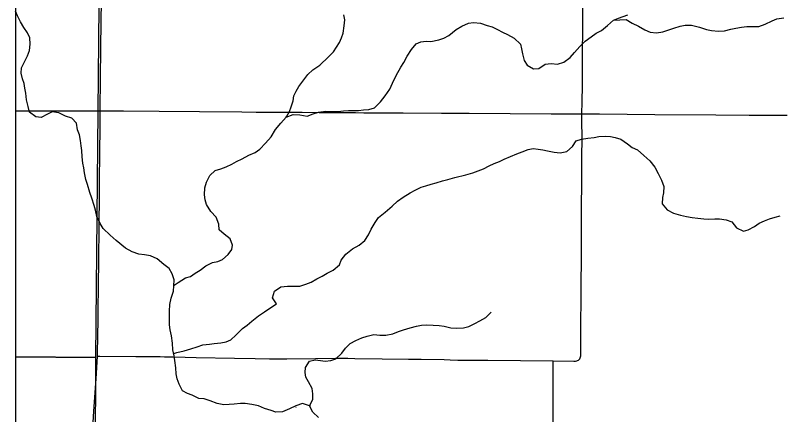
# Model space of a CAD drawing. Extents: x -87 to 2145, y -2128 to 440.
# Drawn here: x 899.856 to 901.439, y 240.646 to 241.468 of the extents above; entities that cross this region are included whole.
import ezdxf

# ---------------------------------------------------------------- set-up
doc = ezdxf.new("R2010")
doc.units = 0
for name, color, linetype in [('GM_X_Minor_River', 7, 'Continuous'), ('GM_X_State_Route', 7, 'Continuous'), ('GM_X_Township_Road', 7, 'Continuous'), ('GM_X_Township_Text', 7, 'Continuous'), ('SH_Cut_Line', 7, 'Continuous'), ('SN_P_Text', 7, 'Continuous')]:
    doc.layers.add(name, color=color, linetype=linetype)

msp = doc.modelspace()

# ---------------------------------------------------------------- linework, layer by layer
at = {"layer": 'GM_X_Minor_River'}
for points in [[(900.4806, 240.6399), (900.4686, 240.6509), (900.4621, 240.664), (900.4477, 240.6685), (900.4339, 240.6639), (900.4204, 240.6573), (900.4062, 240.6515), (900.3928, 240.6507), (900.3826, 240.6539), (900.369, 240.6584), (900.3569, 240.6637), (900.3433, 240.6666), (900.3292, 240.6685), (900.3193, 240.6687), (900.3064, 240.6675), (900.2961, 240.6662), (900.285, 240.6657), (900.2713, 240.6682), (900.2574, 240.6739), (900.2449, 240.678), (900.2339, 240.679), (900.2203, 240.6858), (900.2105, 240.6894), (900.2003, 240.6943), (900.193, 240.7082), (900.1894, 240.7193), (900.187, 240.7297), (900.1865, 240.7419), (900.1845, 240.7568), (900.1832, 240.7664), (900.1804, 240.7794), (900.1792, 240.7928), (900.1773, 240.8077), (900.1745, 240.82), (900.1736, 240.8307), (900.1731, 240.8448), (900.1734, 240.8585), (900.1741, 240.8726), (900.177, 240.8852), (900.1815, 240.8996), (900.1825, 240.9106), (900.1828, 240.9232), (900.1785, 240.9359), (900.1723, 240.9463), (900.1614, 240.9546), (900.1479, 240.9663), (900.1344, 240.9727), (900.1215, 240.9749), (900.1101, 240.9759), (900.0965, 240.9812), (900.0829, 240.9887), (900.0635, 241.0044), (900.0507, 241.0154), (900.0369, 241.029), (900.0307, 241.0391), (900.0238, 241.0537), (900.0206, 241.0668), (900.0178, 241.0764), (900.0132, 241.0917), (900.0088, 241.1029), (900.0043, 241.1198), (900.0011, 241.1298), (899.9983, 241.1436), (899.9966, 241.1539), (899.9946, 241.1638), (899.9933, 241.1765), (899.9928, 241.1894), (899.9915, 241.199), (899.9902, 241.2105), (899.9878, 241.2216), (899.9839, 241.2323), (899.9819, 241.2457), (899.9722, 241.2562), (899.9593, 241.26), (899.945, 241.2675), (899.9313, 241.269), (899.9217, 241.2642), (899.909, 241.2576), (899.898, 241.2587), (899.8849, 241.2685), (899.8817, 241.28), (899.8786, 241.2942), (899.8773, 241.3075), (899.8749, 241.3183), (899.8736, 241.3278), (899.8704, 241.3374), (899.8679, 241.3489), (899.8686, 241.3596), (899.875, 241.3735), (899.8809, 241.3848), (899.885, 241.3958), (899.8864, 241.4087), (899.8855, 241.4217), (899.8808, 241.4317), (899.8734, 241.4429), (899.8664, 241.4545), (899.8602, 241.4672), (899.8556, 241.4763)], [(900.1826, 240.9125), (900.1914, 240.9176), (900.2061, 240.9272), (900.2165, 240.9301), (900.2261, 240.9367), (900.2362, 240.9433), (900.2482, 240.9522), (900.2617, 240.9588), (900.2728, 240.9612), (900.2827, 240.9648), (900.294, 240.9756), (900.3015, 240.9854), (900.3032, 240.9949), (900.2985, 241.0079), (900.2862, 241.0174), (900.2757, 241.026), (900.2748, 241.0382), (900.2698, 241.0521), (900.2582, 241.0638), (900.2498, 241.0781), (900.2469, 241.088), (900.2456, 241.098), (900.2463, 241.1128), (900.2496, 241.1246), (900.2564, 241.1378), (900.2673, 241.1482), (900.2792, 241.1521), (900.2903, 241.1557), (900.3015, 241.1615), (900.3115, 241.1667), (900.323, 241.1725), (900.3369, 241.1798), (900.3496, 241.1852), (900.3593, 241.1923), (900.3714, 241.2046), (900.3831, 241.218), (900.3918, 241.2327), (900.4027, 241.2462), (900.4137, 241.2581), (900.4279, 241.2639), (900.4419, 241.2628), (900.4567, 241.2606), (900.4694, 241.2649), (900.4805, 241.2688), (900.4958, 241.2704), (900.5061, 241.2701), (900.5206, 241.2702), (900.5316, 241.2714), (900.5423, 241.272), (900.553, 241.2721), (900.5629, 241.2723), (900.5732, 241.2732), (900.5843, 241.2741), (900.5957, 241.2772), (900.6082, 241.2899), (900.6176, 241.3022), (900.6271, 241.3161), (900.6327, 241.3282), (900.6402, 241.344), (900.6501, 241.3613), (900.6561, 241.3711), (900.6628, 241.3842), (900.6723, 241.3974), (900.682, 241.4093), (900.6916, 241.4133), (900.7023, 241.4146), (900.7122, 241.4139), (900.7283, 241.4174), (900.7387, 241.4213), (900.7491, 241.4268), (900.7638, 241.4386), (900.7758, 241.446), (900.7896, 241.4517), (900.7999, 241.453), (900.8144, 241.4519), (900.828, 241.4474), (900.8386, 241.4445), (900.8495, 241.4389), (900.8597, 241.4334), (900.8699, 241.4286), (900.8834, 241.421), (900.8965, 241.4089), (900.8985, 241.3993), (900.9006, 241.3886), (900.9045, 241.3752), (900.9107, 241.3652), (900.9235, 241.3577), (900.9342, 241.3582), (900.9474, 241.3674), (900.96, 241.369), (900.9729, 241.3675), (900.9859, 241.3714), (900.9991, 241.3814), (901.0081, 241.3915), (901.019, 241.4041), (901.0303, 241.4149), (901.0423, 241.4234), (901.0527, 241.4311), (901.0635, 241.437), (901.0763, 241.4473), (901.0887, 241.4581)], [(900.4138, 241.2582), (900.4148, 241.26), (900.4208, 241.2698), (900.424, 241.2796), (900.4281, 241.2917), (900.4298, 241.302), (900.4342, 241.3118), (900.4398, 241.3215), (900.45, 241.335), (900.4586, 241.3459), (900.4687, 241.3555), (900.4834, 241.3651), (900.5013, 241.3822), (900.5114, 241.3927), (900.524, 241.4118), (900.5281, 241.4216), (900.5313, 241.4314), (900.5332, 241.4462), (900.5349, 241.4584), (900.5329, 241.4691)], [(901.0887, 241.4581), (901.0984, 241.4624), (901.108, 241.4656), (901.1176, 241.4692)], [(901.0887, 241.4581), (901.1143, 241.4594), (901.1271, 241.4522), (901.1399, 241.4454), (901.1531, 241.4379), (901.164, 241.4335), (901.1773, 241.432), (901.1899, 241.434), (901.2022, 241.4383), (901.2126, 241.4418), (901.2256, 241.4457), (901.2359, 241.4477), (901.2489, 241.4478), (901.2659, 241.4436), (901.2799, 241.4387), (901.2901, 241.4365), (901.3046, 241.4354), (901.3172, 241.4359), (901.3302, 241.4398), (901.3405, 241.4418), (901.352, 241.4438), (901.3631, 241.4447), (901.3734, 241.4448), (901.3882, 241.4452), (901.4013, 241.4495), (901.4151, 241.4567), (901.4248, 241.4611), (901.4393, 241.4626)], [(900.1821, 240.7716), (900.1883, 240.7739), (900.2032, 240.777), (900.217, 240.7809), (900.2301, 240.7855), (900.242, 240.7891), (900.2557, 240.7907), (900.2653, 240.792), (900.2794, 240.7932), (900.2901, 240.7957), (900.2997, 240.8), (900.3102, 240.8093), (900.3235, 240.8231), (900.3331, 240.8298), (900.3432, 240.8383), (900.3564, 240.8491), (900.3688, 240.8576), (900.3804, 240.865), (900.3935, 240.8738), (900.3858, 240.8862), (900.3895, 240.8999), (900.403, 240.9091), (900.4168, 240.9103), (900.427, 240.9105), (900.4419, 240.9105), (900.4545, 240.914), (900.4653, 240.9184), (900.4773, 240.925), (900.488, 240.9308), (900.4985, 240.9367), (900.5108, 240.9429), (900.524, 240.9541), (900.5272, 240.9639), (900.5366, 240.9759), (900.5502, 240.987), (900.5645, 240.9947), (900.5757, 241.0044), (900.5832, 241.0156), (900.5892, 241.0277), (900.5971, 241.0416), (900.6042, 241.0514), (900.6181, 241.0629), (900.6325, 241.0748), (900.6434, 241.0852), (900.6546, 241.0937), (900.6696, 241.1025), (900.6793, 241.1076), (900.692, 241.1138), (900.7019, 241.1167), (900.7127, 241.1202), (900.723, 241.123), (900.7357, 241.1269), (900.7472, 241.1301), (900.7617, 241.134), (900.7839, 241.1396), (900.7985, 241.1438), (900.8096, 241.1477), (900.8208, 241.152), (900.8323, 241.1579), (900.8423, 241.1626), (900.8531, 241.1673), (900.8631, 241.172), (900.8758, 241.1775), (900.8889, 241.1829), (900.9, 241.1872), (900.9123, 241.1915), (900.923, 241.1935), (900.9329, 241.1925), (900.9427, 241.1908), (900.9522, 241.189), (900.9659, 241.186), (900.9788, 241.1846), (900.9922, 241.1873), (901.0042, 241.1977), (901.0113, 241.2094), (901.0221, 241.2133), (901.0354, 241.2149), (901.0484, 241.2161), (901.058, 241.2182), (901.0717, 241.2194), (901.082, 241.2184), (901.0915, 241.2163), (901.1032, 241.213), (901.1175, 241.2035), (901.1272, 241.196), (901.1378, 241.1908), (901.1508, 241.1795), (901.1632, 241.1681), (901.1739, 241.1553), (901.1805, 241.1422), (901.1871, 241.1287), (901.1921, 241.1157), (901.1911, 241.1024), (901.1893, 241.0925), (901.189, 241.0799), (901.1987, 241.0671), (901.2122, 241.0603), (901.2266, 241.0562), (901.2387, 241.0536), (901.2505, 241.0514), (901.2619, 241.05)], [(901.2619, 241.05), (901.2748, 241.049), (901.2847, 241.048), (901.2973, 241.0488), (901.3068, 241.049), (901.3209, 241.0468), (901.3326, 241.043), (901.3422, 241.0306), (901.3562, 241.0238), (901.3661, 241.0259), (901.3792, 241.0328), (901.3889, 241.0398), (901.3993, 241.0445), (901.4097, 241.0489), (901.4219, 241.0524), (901.4319, 241.0552)], [(900.4633, 240.6616), (900.4632, 240.6655), (900.4684, 240.6772), (900.4687, 240.6883), (900.4674, 240.6997), (900.4601, 240.7133), (900.4546, 240.7229), (900.4529, 240.7325), (900.4539, 240.7428), (900.4621, 240.7556), (900.4733, 240.7588), (900.4843, 240.757), (900.4941, 240.756), (900.506, 240.7569), (900.5163, 240.7605), (900.5288, 240.772), (900.5359, 240.7825), (900.546, 240.7922), (900.5571, 240.7985), (900.5698, 240.8035), (900.581, 240.8075), (900.5944, 240.8106), (900.6069, 240.8095), (900.6195, 240.8096), (900.6336, 240.812), (900.6455, 240.8171), (900.6559, 240.8203), (900.6693, 240.8245), (900.6823, 240.8277), (900.693, 240.8301), (900.7033, 240.8306), (900.7166, 240.8296), (900.7292, 240.8289), (900.7395, 240.8275), (900.7531, 240.8242), (900.7649, 240.8235), (900.7794, 240.8244), (900.7901, 240.8268), (900.8028, 240.833), (900.8132, 240.8388), (900.8252, 240.8458), (900.8361, 240.8566)], [(900.4342, 240.6602), (900.434, 240.6601)]]:
    msp.add_lwpolyline(points, dxfattribs=at)
at = {"layer": 'GM_X_State_Route'}
for points in [[(900.0306, 241.2712), (900.0314, 241.3401), (900.0324, 241.4569), (900.0336, 241.5365)], [(899.8556, 241.2715), (899.8835, 241.2714), (899.9426, 241.2715), (900.0306, 241.2712)], [(900.0151, 240.6179), (900.0174, 240.6527), (900.0222, 240.719), (900.0246, 240.7659), (900.0258, 240.8126), (900.0262, 240.8357), (900.0265, 240.8643), (900.0273, 240.9071), (900.0277, 240.968), (900.0282, 241.0283), (900.0291, 241.1028), (900.0291, 241.1339), (900.0294, 241.1767), (900.0305, 241.2457), (900.0306, 241.2712)], [(900.0306, 241.2712), (900.0786, 241.2711), (900.1519, 241.2703), (900.2352, 241.2698), (900.3222, 241.2692), (900.352, 241.2689), (900.3961, 241.2686), (900.447, 241.2684), (900.4818, 241.2682), (900.5564, 241.2677), (900.5738, 241.2675), (900.6055, 241.2673), (900.6551, 241.2672), (900.734, 241.2667), (900.7657, 241.2665), (900.7906, 241.2664), (900.9596, 241.2652), (900.9875, 241.2652), (901.0234, 241.265), (901.0596, 241.2648), (901.1733, 241.2638), (901.2994, 241.263), (901.3677, 241.2626), (901.3963, 241.2623), (901.446, 241.2621)]]:
    msp.add_lwpolyline(points, dxfattribs=at)
at = {"layer": 'GM_X_Township_Road'}
for points in [[(901.0234, 241.265), (901.0233, 241.2707), (901.0235, 241.2844), (901.0244, 241.3291), (901.0247, 241.3775), (901.0247, 241.3937), (901.0254, 241.4359), (901.0254, 241.4918), (901.0252, 241.5061), (901.0259, 241.5887), (901.0263, 241.6408), (901.0267, 241.6713), (901.0268, 241.6937), (901.0271, 241.7592), (901.0269, 241.7646), (901.0267, 241.7666), (901.0263, 241.7684), (901.0255, 241.7702), (901.0245, 241.7718)], [(900.9643, 240.7567), (901.0068, 240.7556), (901.01, 240.7557), (901.0126, 240.7561), (901.0145, 240.7568), (901.0163, 240.7577), (901.0179, 240.759), (901.0191, 240.7606), (901.02, 240.7624), (901.0206, 240.7644), (901.0211, 240.7667), (901.0212, 240.7692), (901.0213, 240.772), (901.021, 240.8229), (901.0212, 240.8416), (901.0215, 240.8745), (901.0217, 240.9), (901.0219, 240.9198), (901.0222, 240.9602), (901.0227, 241.069), (901.0228, 241.1273), (901.0231, 241.1751), (901.0235, 241.2155), (901.0234, 241.2509), (901.0234, 241.265)], [(900.0246, 240.7659), (900.0299, 240.7658), (900.1037, 240.7653), (900.1242, 240.7652), (900.1354, 240.7651), (900.154, 240.765), (900.1633, 240.7649), (900.18, 240.7646), (900.2055, 240.764), (900.2285, 240.7632), (900.3074, 240.7618), (900.3497, 240.7611), (900.3795, 240.7606), (900.4025, 240.7604), (900.4149, 240.7606), (900.4739, 240.761), (900.5156, 240.7616), (900.5292, 240.7618), (900.541, 240.7617), (900.5552, 240.7615), (900.6115, 240.7607), (900.6656, 240.7598), (900.6792, 240.7595), (900.6923, 240.7596), (900.7394, 240.7589), (900.7518, 240.7583), (900.7674, 240.7581), (900.7966, 240.7577), (900.8295, 240.7575), (900.9643, 240.7567)], [(900.9795, 240.2592), (900.9788, 240.2655), (900.9772, 240.2809), (900.9713, 240.3415), (900.9665, 240.3922), (900.9656, 240.4058), (900.9645, 240.4281), (900.9642, 240.4442), (900.9644, 240.5455), (900.9642, 240.6132), (900.9641, 240.6728), (900.9643, 240.7567)]]:
    msp.add_lwpolyline(points, dxfattribs=at)
at = {"layer": 'GM_X_Township_Text'}
msp.add_lwpolyline([(899.8556, 243.7932), (899.8556, 238.4383)], dxfattribs=at)
at = {"layer": 'SH_Cut_Line'}
msp.add_lwpolyline([(899.8556, 243.7932), (899.8556, 238.4383), (906.6556, 238.4383), (906.6556, 243.8002)], dxfattribs=at)
at = {"layer": 'SN_P_Text'}
for points in [[(899.8556, 241.7783), (899.8556, 240.7646), (900.0212, 240.7635), (900.031, 241.7785)], [(899.8556, 240.7646), (899.8556, 239.7497), (900.0179, 239.7469), (900.0212, 240.7635)]]:
    msp.add_lwpolyline(points, close=True, dxfattribs=at)

doc.saveas('drawing.dxf')
